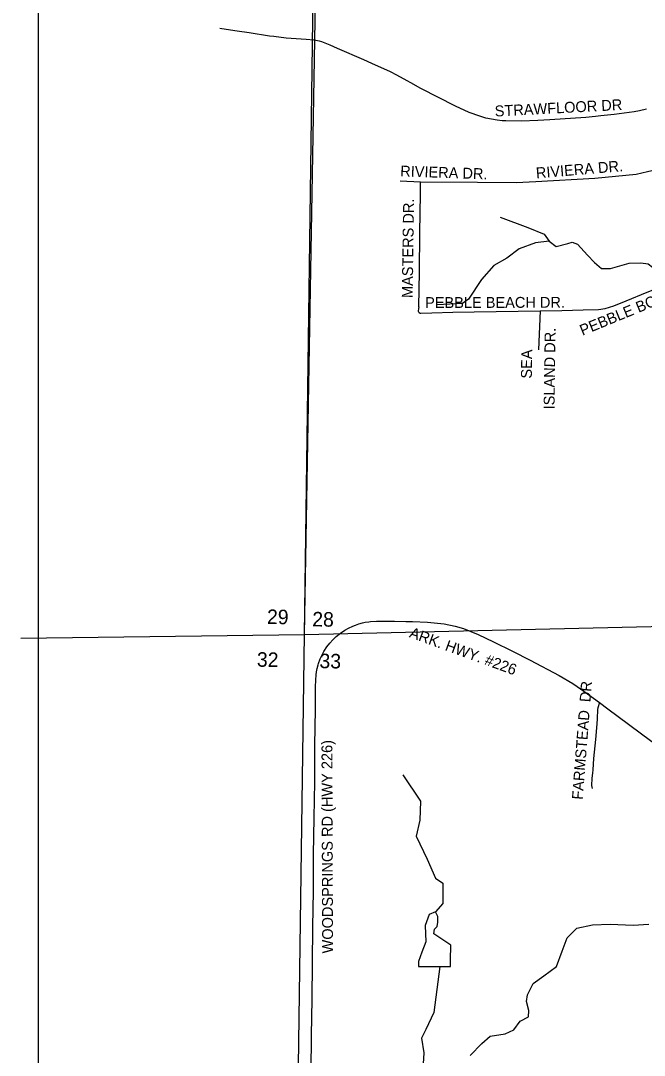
# Model space of a CAD drawing. Extents: x 1670563 to 1761545, y 515755 to 578944.
# Drawn here: x 1670563 to 1674863, y 535500 to 542631 of the extents above; entities that cross this region are included whole.
import ezdxf

# ---------------------------------------------------------------- set-up
doc = ezdxf.new("R2010")
doc.units = 0
for name, color, linetype in [('5_sectionlines', 7, 'Continuous'), ('62_text', 7, 'Continuous'), ('LIMITS', 7, 'Continuous'), ('SHP_LINE', 7, 'Continuous'), ('STREETCL', 7, 'Continuous'), ('STRNAMES', 7, 'Continuous')]:
    doc.layers.add(name, color=color, linetype=linetype)

# ---------------------------------------------------------------- blocks, each defined once
blk = doc.blocks.new('CITY_LIMITS02')
at = {"layer": 'LIMITS'}
for points in [[(1672520.1, 538401.1), (1672614.1, 545347.8)], [(1672447.3, 533114.9), (1672520.1, 538401.1)]]:
    blk.add_lwpolyline(points, dxfattribs=at)
blk = doc.blocks.new('BORDER02')
blk.add_lwpolyline([(1670683.5, 515755.5), (1761545.3, 515755.5), (1761545.3, 572369.4), (1670683.5, 572369.4)], close=True)

msp = doc.modelspace()

# ---------------------------------------------------------------- linework, layer by layer
at = {"layer": '5_sectionlines'}
for points in [[(1672447.3, 533114.9), (1672520.1, 538401.1), (1672611, 543689.6), (1672621, 549044.8), (1672690, 554335), (1672694.8, 559648.1), (1672694.7, 564986.2)], [(1670563.1, 538376.3), (1672520.1, 538401.1), (1677796.8, 538521.9)]]:
    msp.add_lwpolyline(points, dxfattribs=at)
at = {"layer": 'SHP_LINE'}
for points in [[(1673870, 541278), (1674059, 541207), (1674172, 541161), (1674207, 541111)], [(1674207, 541111), (1674112, 541101), (1674001, 541058), (1673915, 540995), (1673826, 540945), (1673741, 540847), (1673651, 540711), (1673610, 540683), (1673436, 540673)], [(1674207, 541111), (1674255, 541076), (1674336, 541095), (1674366, 541104), (1674403, 541091), (1674472, 541015), (1674519, 540964), (1674568, 540924), (1674630, 540924), (1674759, 540959), (1674839, 540962), (1674890, 540955), (1674920, 540932), (1674955, 540854), (1675001, 540779), (1675035, 540777), (1675040, 540771)], [(1673198, 537434), (1673319, 537253), (1673315, 537120), (1673289, 537010), (1673365, 536853), (1673423, 536721), (1673473, 536687), (1673473, 536547), (1673423, 536490)], [(1673423, 536490), (1673379, 536470), (1673352, 536394), (1673356, 536283), (1673329, 536210), (1673306, 536147), (1673306, 536113), (1673526, 536113), (1673526, 536157), (1673530, 536260), (1673473, 536297), (1673413, 536337), (1673416, 536370), (1673436, 536387), (1673439, 536417), (1673439, 536457), (1673423, 536490)], [(1673663, 535498), (1673743, 535581), (1673800, 535631), (1673904, 535648), (1673964, 535675), (1674007, 535735), (1674064, 535765), (1674067, 535808), (1674051, 535872), (1674057, 535918), (1674097, 535995), (1674171, 536049), (1674258, 536112), (1674298, 536219), (1674331, 536309), (1674398, 536376), (1674505, 536399), (1674629, 536403), (1674787, 536397), (1674894, 536403)], [(1673453, 536113), (1673412, 535795), (1673356, 535678), (1673326, 535618), (1673342, 535518), (1673339, 535441), (1673302, 535287), (1673245, 535211)]]:
    msp.add_lwpolyline(points, dxfattribs=at)
at = {"layer": 'STREETCL'}
for points in [[(1674878.4, 542022), (1674830, 542010.8), (1674794.5, 542002.3), (1674759.9, 541997.7), (1674656, 541985), (1674563.4, 541974.8), (1674526.8, 541970.2), (1674459.6, 541964.6), (1674211.8, 541947.8), (1674129.3, 541942.6), (1674015.8, 541939.1), (1673907.4, 541940.6), (1673884, 541942.1), (1673848.4, 541946.3), (1673808.7, 541952.9), (1673769.5, 541960.1), (1673728.3, 541972.3), (1673654.5, 541998.7), (1673561.9, 542043), (1673322.2, 542164.5), (1673254, 542202.2), (1673228.6, 542216.8), (1673156.3, 542254.9), (1673112.5, 542278.3), (1672984.3, 542336.8), (1672929.3, 542360.8), (1672747.6, 542440.4), (1672696.2, 542462.8), (1672673.8, 542471.9), (1672639.8, 542484.7), (1672622.5, 542489.3), (1672584.9, 542496), (1672531.4, 542501), (1672394, 542511.7), (1672309, 542522.4), (1672279, 542525.5), (1672139, 542546.9), (1672056.6, 542560.1), (1671980.8, 542569.8), (1671936, 542578)], [(1674983.9, 541611.7), (1674885.1, 541589.8), (1674807.2, 541572.3), (1674521.3, 541544.5), (1674116.1, 541521.5), (1673978.7, 541514.7), (1673712.6, 541515.9), (1673321.1, 541518.1)], [(1673321.1, 541518.1), (1673179.6, 541525.2)], [(1673308.1, 540658.4), (1673313.5, 540899.8), (1673315, 541169), (1673319.4, 541437.2), (1673321.1, 541518.1)], [(1674145.8, 540631.9), (1674293.7, 540634), (1674442.8, 540638.1), (1674548, 540640.2), (1674594.1, 540648.5), (1674653.8, 540666.9), (1674737.2, 540700.1), (1674883.7, 540760.6), (1675033.9, 540819.7), (1675184.4, 540881), (1675220.1, 540894.5), (1675248.2, 540910.8), (1675255.5, 540918.4), (1675286.6, 540957)], [(1673308.1, 540658.4), (1673306.7, 540647.8), (1673305.3, 540642.2), (1673304, 540634.6), (1673304.2, 540630), (1673307.2, 540624), (1673310.6, 540620.1), (1673316.6, 540616), (1673323.1, 540614.8), (1673398.2, 540617.8), (1673542.4, 540622.6), (1673690.1, 540624.9), (1673840.8, 540626.3), (1673993, 540629.6), (1674144.6, 540631.9), (1674145.8, 540631.9)], [(1674145.8, 540631.9), (1674133.5, 540362.3)], [(1672565.8, 535386.3), (1672568.9, 535637), (1672572.6, 535886.4), (1672576.2, 536136.8), (1672577.9, 536383.5), (1672581.1, 536634.2), (1672582.5, 536885), (1672587.5, 537136.6), (1672590.6, 537385.6), (1672592, 537636.4), (1672595.1, 537887.1), (1672596, 538040.2), (1672597.4, 538087), (1672600.5, 538122.1), (1672603.2, 538144.2), (1672607.3, 538166.7), (1672613.6, 538191.4), (1672616.3, 538200), (1672628, 538231.9), (1672641.1, 538260.8), (1672653.2, 538283.7), (1672673, 538314.8), (1672693.8, 538340.9), (1672714.5, 538363.4), (1672739.4, 538386.3), (1672768.7, 538409.7), (1672799.3, 538430.5), (1672823.6, 538444.9), (1672852.5, 538458.8), (1672871.8, 538466), (1672894.3, 538474.1), (1672919.1, 538481.3), (1672938.5, 538485.4), (1672964.1, 538489), (1672975.4, 538489.9), (1673017.3, 538492.7), (1673040.7, 538492.7), (1673139.8, 538492.7), (1673219.9, 538490.9), (1673264.5, 538490), (1673367.6, 538486), (1673414.5, 538481.9), (1673483.8, 538473.4), (1673558.6, 538459), (1673617.1, 538441.7), (1673717.5, 538401.6), (1673822.9, 538351.2), (1673953.4, 538285.3), (1674075.5, 538224), (1674275.4, 538119.2), (1674369.9, 538063.8), (1674431.2, 538022.1), (1674553.9, 537931.2)], [(1674553.9, 537931.2), (1674543.5, 537895.1), (1674541.1, 537883.2), (1674539.3, 537820.3), (1674536.6, 537785.3), (1674526, 537676.2), (1674513.3, 537545.8), (1674507.4, 537467), (1674505.9, 537445.6), (1674501.6, 537409.3), (1674499.2, 537359.9), (1674504.8, 537339.2)], [(1674553.9, 537931.2), (1674611.7, 537888.4), (1674905.7, 537670.2), (1675048, 537567.6), (1675088.6, 537537.8), (1675122.8, 537514.9), (1675141.7, 537503.6), (1675175.9, 537485.6), (1675193.5, 537477.1), (1675227.7, 537464.1), (1675268.7, 537452.9), (1675302, 537447), (1675322.7, 537444.3), (1675396.6, 537436.6), (1675489.8, 537428.1), (1675786.1, 537398), (1675919.8, 537384.5), (1676082.4, 537368.7), (1676379.2, 537341.8), (1676670.5, 537312.9), (1676967.8, 537282.7), (1677206.5, 537259.3)]]:
    msp.add_lwpolyline(points, dxfattribs=at)

# ---------------------------------------------------------------- block references
for name in ['BORDER02', 'CITY_LIMITS02']:
    msp.add_blockref(name, (0, 0), dxfattribs=at)

# ---------------------------------------------------------------- texts
at = {"layer": '62_text'}
for s, rotation, p in [('29', 358.932, (1672260.8, 538473.6)), ('28', 358.932, (1672572.9, 538456.9)), ('32', 358.93287, (1672191.1, 538179.1)), ('33', 358.93287, (1672622.5, 538169))]:
    msp.add_text(s, height=100, rotation=rotation, dxfattribs=at).set_placement(p)
at = {"layer": 'STRNAMES'}
for s, rotation, p in [('STRAWFLOOR DR', 2.96897, (1673833.8, 541970.5)), ('RIVIERA DR.', 358.06197, (1673179.3, 541558.1)), ('RIVIERA DR.', 4.82074, (1674119, 541544)), ('MASTERS DR.', 89.23, (1673266.1, 540719.5)), ('PEBBLE BCH DR.', 22.26738, (1674436.7, 540459.1)), ('PEBBLE BEACH DR.', 0.13282, (1673352, 540650.8)), ('ISLAND DR.', 89.23, (1674244, 539951.7)), ('SEA ', 89.23, (1674087.6, 540164.2)), ('ARK. HWY. #226', 340.03602, (1673237.7, 538383.4)), ('FARMSTEAD  DR', 85.51349, (1674438.5, 537260)), ('WOODSPRINGS RD (HWY 226)', 90.1964, (1672717.1, 536202.5))]:
    msp.add_text(s, height=75, rotation=rotation, dxfattribs=at).set_placement(p)

doc.saveas('drawing.dxf')
